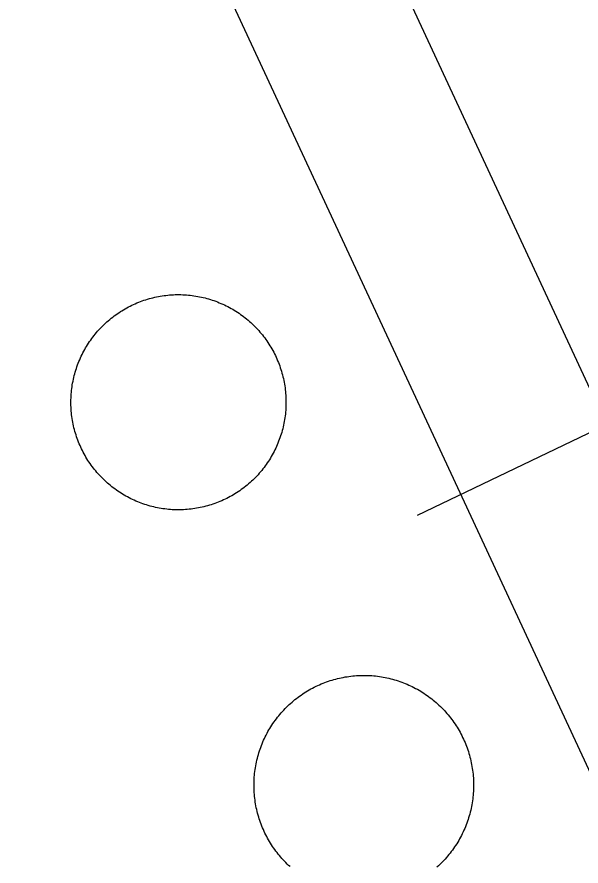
# Model space of a CAD drawing. Extents: x 3651524 to 3689615, y 505651 to 531377.
# Drawn here: x 3678938.4 to 3678990.8, y 515939.8 to 516018.6 of the extents above; entities that cross this region are included whole.
import ezdxf

# ---------------------------------------------------------------- set-up
doc = ezdxf.new("R2010")
doc.units = 0
for name, color, linetype in [('V-DOMW-TANK', 7, 'Continuous'), ('V-ROAD-CNTR', 7, 'Continuous'), ('V-SURV-IDEN', 7, 'Continuous'), ('V-UTIL-LINE', 7, 'Continuous')]:
    doc.layers.add(name, color=color, linetype=linetype)

msp = doc.modelspace()

# ---------------------------------------------------------------- linework, layer by layer
at = {"layer": 'V-DOMW-TANK'}
for points in [[(3678948.009, 515991.209), (3678948.155, 515991.299), (3678948.304, 515991.389), (3678948.458, 515991.477), (3678948.609, 515991.563), (3678948.763, 515991.645), (3678948.919, 515991.725), (3678949.074, 515991.801), (3678949.232, 515991.877), (3678949.392, 515991.946), (3678949.552, 515992.016), (3678949.713, 515992.081), (3678949.875, 515992.145), (3678950.039, 515992.204), (3678950.203, 515992.262), (3678950.369, 515992.317), (3678950.535, 515992.368), (3678950.702, 515992.417), (3678950.868, 515992.462), (3678951.04, 515992.505), (3678951.21, 515992.546), (3678951.38, 515992.583), (3678951.55, 515992.616), (3678951.722, 515992.647), (3678951.894, 515992.675), (3678952.066, 515992.7), (3678952.241, 515992.722), (3678952.415, 515992.741), (3678952.587, 515992.759), (3678952.761, 515992.769), (3678952.935, 515992.78), (3678953.109, 515992.786), (3678953.283, 515992.79), (3678953.459, 515992.79), (3678953.633, 515992.786), (3678953.807, 515992.782), (3678953.981, 515992.774), (3678954.155, 515992.761), (3678954.332, 515992.747), (3678954.502, 515992.731), (3678954.676, 515992.71), (3678954.848, 515992.686), (3678955.02, 515992.659), (3678955.192, 515992.63), (3678955.364, 515992.597), (3678955.534, 515992.561), (3678955.704, 515992.522), (3678955.874, 515992.481), (3678956.042, 515992.436), (3678956.21, 515992.389), (3678956.375, 515992.339), (3678956.543, 515992.286), (3678956.707, 515992.229), (3678956.871, 515992.169), (3678957.035, 515992.108), (3678957.197, 515992.04), (3678957.356, 515991.975), (3678957.516, 515991.905), (3678957.674, 515991.832), (3678957.832, 515991.756), (3678957.987, 515991.678), (3678958.141, 515991.594), (3678958.294, 515991.512), (3678958.446, 515991.426), (3678958.595, 515991.336), (3678958.745, 515991.246), (3678958.89, 515991.15), (3678959.036, 515991.053), (3678959.179, 515990.955), (3678959.32, 515990.853), (3678959.46, 515990.748), (3678959.597, 515990.64), (3678959.732, 515990.531), (3678959.867, 515990.42), (3678959.998, 515990.306), (3678960.129, 515990.189), (3678960.256, 515990.072), (3678960.381, 515989.951), (3678960.506, 515989.829), (3678960.627, 515989.704), (3678960.748, 515989.577), (3678960.865, 515989.45), (3678960.981, 515989.317), (3678961.092, 515989.183), (3678961.203, 515989.048), (3678961.309, 515988.913), (3678961.416, 515988.772), (3678961.518, 515988.63), (3678961.618, 515988.489), (3678961.717, 515988.346), (3678961.813, 515988.198), (3678961.905, 515988.051), (3678961.995, 515987.901), (3678962.081, 515987.752), (3678962.169, 515987.6), (3678962.251, 515987.445), (3678962.331, 515987.291), (3678962.407, 515987.133), (3678962.483, 515986.976), (3678962.552, 515986.818), (3678962.622, 515986.656)], [(3678946.068, 515976.025), (3678945.951, 515976.154), (3678945.834, 515976.287), (3678945.722, 515976.42), (3678945.611, 515976.555), (3678945.505, 515976.691), (3678945.398, 515976.83), (3678945.296, 515976.971), (3678945.195, 515977.113), (3678945.097, 515977.258), (3678945.003, 515977.403), (3678944.909, 515977.551), (3678944.819, 515977.7), (3678944.731, 515977.85), (3678944.647, 515978.003), (3678944.563, 515978.157), (3678944.485, 515978.313), (3678944.407, 515978.468), (3678944.333, 515978.626), (3678944.262, 515978.786), (3678944.192, 515978.945), (3678944.126, 515979.107), (3678944.063, 515979.269), (3678944.003, 515979.433), (3678943.946, 515979.597), (3678943.891, 515979.763), (3678943.84, 515979.929), (3678943.79, 515980.096), (3678943.745, 515980.264), (3678943.702, 515980.434), (3678943.664, 515980.604), (3678943.627, 515980.774), (3678943.592, 515980.944), (3678943.561, 515981.116), (3678943.532, 515981.288), (3678943.508, 515981.462), (3678943.487, 515981.637), (3678943.467, 515981.809), (3678943.453, 515981.981), (3678943.438, 515982.155), (3678943.43, 515982.329), (3678943.422, 515982.503), (3678943.42, 515982.677), (3678943.418, 515982.853), (3678943.42, 515983.027), (3678943.426, 515983.201), (3678943.434, 515983.375), (3678943.446, 515983.549), (3678943.461, 515983.723), (3678943.479, 515983.896), (3678943.5, 515984.07), (3678943.522, 515984.242), (3678943.549, 515984.414), (3678943.58, 515984.586), (3678943.612, 515984.758), (3678943.647, 515984.928), (3678943.686, 515985.098), (3678943.727, 515985.268), (3678943.774, 515985.436), (3678943.819, 515985.604), (3678943.87, 515985.769), (3678943.924, 515985.937), (3678943.979, 515986.101), (3678944.038, 515986.265), (3678944.1, 515986.429), (3678944.165, 515986.591), (3678944.233, 515986.75), (3678944.302, 515986.91), (3678944.376, 515987.07), (3678944.452, 515987.226), (3678944.53, 515987.381), (3678944.612, 515987.535), (3678944.696, 515987.69), (3678944.782, 515987.84), (3678944.872, 515987.989), (3678944.964, 515988.137), (3678945.058, 515988.286), (3678945.154, 515988.43), (3678945.255, 515988.573), (3678945.355, 515988.714), (3678945.46, 515988.854), (3678945.568, 515988.991), (3678945.677, 515989.126), (3678945.787, 515989.261), (3678945.902, 515989.392), (3678946.019, 515989.523), (3678946.137, 515989.65), (3678946.256, 515989.777), (3678946.379, 515989.9), (3678946.504, 515990.021), (3678946.631, 515990.142), (3678946.762, 515990.259), (3678946.893, 515990.371), (3678947.026, 515990.486), (3678947.161, 515990.597), (3678947.297, 515990.703), (3678947.436, 515990.81), (3678947.577, 515990.912), (3678947.719, 515991.012), (3678947.864, 515991.111), (3678948.009, 515991.209)], [(3678962.622, 515986.656), (3678962.687, 515986.494), (3678962.751, 515986.333), (3678962.81, 515986.169), (3678962.868, 515986.005), (3678962.923, 515985.841), (3678962.974, 515985.673), (3678963.023, 515985.505), (3678963.068, 515985.337), (3678963.111, 515985.167), (3678963.152, 515984.997), (3678963.189, 515984.827), (3678963.222, 515984.657), (3678963.253, 515984.485), (3678963.281, 515984.313), (3678963.304, 515984.141), (3678963.328, 515983.967), (3678963.347, 515983.795), (3678963.363, 515983.621), (3678963.376, 515983.447), (3678963.386, 515983.273), (3678963.392, 515983.099), (3678963.394, 515982.925), (3678963.394, 515982.751), (3678963.394, 515982.575), (3678963.388, 515982.4), (3678963.38, 515982.226), (3678963.367, 515982.054), (3678963.353, 515981.88), (3678963.337, 515981.706), (3678963.316, 515981.532), (3678963.292, 515981.36), (3678963.265, 515981.186), (3678963.236, 515981.016), (3678963.203, 515980.844), (3678963.167, 515980.674), (3678963.128, 515980.504), (3678963.087, 515980.334), (3678963.042, 515980.166), (3678962.995, 515979.998), (3678962.945, 515979.832), (3678962.892, 515979.668), (3678962.835, 515979.501), (3678962.775, 515979.337), (3678962.714, 515979.173), (3678962.651, 515979.009), (3678962.583, 515978.851), (3678962.511, 515978.692), (3678962.438, 515978.532), (3678962.362, 515978.376), (3678962.284, 515978.221), (3678962.204, 515978.067), (3678962.118, 515977.913), (3678962.032, 515977.762), (3678961.944, 515977.612), (3678961.852, 515977.465), (3678961.758, 515977.317), (3678961.659, 515977.172), (3678961.561, 515977.029), (3678961.459, 515976.887), (3678961.354, 515976.748), (3678961.25, 515976.611), (3678961.137, 515976.478), (3678961.026, 515976.34), (3678960.912, 515976.209), (3678960.797, 515976.078), (3678960.678, 515975.951), (3678960.557, 515975.824), (3678960.435, 515975.699), (3678960.31, 515975.583), (3678960.183, 515975.46), (3678960.054, 515975.341), (3678959.923, 515975.228), (3678959.789, 515975.116), (3678959.654, 515975.005), (3678959.517, 515974.899), (3678959.378, 515974.792), (3678959.237, 515974.69), (3678959.095, 515974.589), (3678958.95, 515974.491), (3678958.804, 515974.395), (3678958.657, 515974.303), (3678958.507, 515974.213), (3678958.358, 515974.125), (3678958.204, 515974.041), (3678958.051, 515973.957), (3678957.897, 515973.877), (3678957.739, 515973.801), (3678957.582, 515973.727), (3678957.424, 515973.656), (3678957.262, 515973.586), (3678957.105, 515973.52), (3678956.939, 515973.457), (3678956.777, 515973.397), (3678956.611, 515973.34), (3678956.445, 515973.287), (3678956.279, 515973.234), (3678956.111, 515973.184), (3678955.943, 515973.139), (3678955.773, 515973.096), (3678955.605, 515973.055)], [(3678955.605, 515973.055), (3678955.431, 515973.019), (3678955.263, 515972.986), (3678955.091, 515972.955), (3678954.919, 515972.928), (3678954.745, 515972.902), (3678954.573, 515972.879), (3678954.401, 515972.861), (3678954.227, 515972.845), (3678954.053, 515972.832), (3678953.879, 515972.822), (3678953.705, 515972.816), (3678953.531, 515972.812), (3678953.357, 515972.812), (3678953.183, 515972.814), (3678953.006, 515972.82), (3678952.832, 515972.828), (3678952.658, 515972.84), (3678952.486, 515972.855), (3678952.312, 515972.871), (3678952.138, 515972.892), (3678951.966, 515972.916), (3678951.796, 515972.943), (3678951.622, 515972.974), (3678951.452, 515973.004), (3678951.28, 515973.041), (3678951.11, 515973.08), (3678950.94, 515973.121), (3678950.772, 515973.164), (3678950.604, 515973.213), (3678950.438, 515973.264), (3678950.272, 515973.318), (3678950.107, 515973.373), (3678949.943, 515973.432), (3678949.779, 515973.496), (3678949.619, 515973.559), (3678949.457, 515973.627), (3678949.298, 515973.696), (3678949.142, 515973.77), (3678948.982, 515973.846), (3678948.827, 515973.924), (3678948.673, 515974.006), (3678948.519, 515974.092), (3678948.368, 515974.176), (3678948.218, 515974.266), (3678948.071, 515974.356), (3678947.923, 515974.452), (3678947.78, 515974.548), (3678947.637, 515974.649), (3678947.495, 515974.749), (3678947.354, 515974.854), (3678947.217, 515974.96), (3678947.082, 515975.071), (3678946.946, 515975.181), (3678946.813, 515975.296), (3678946.684, 515975.413), (3678946.557, 515975.529), (3678946.432, 515975.65), (3678946.31, 515975.773), (3678946.187, 515975.898), (3678946.068, 515976.025)], [(3678961.026, 515943.796), (3678960.969, 515943.964), (3678960.912, 515944.132), (3678960.859, 515944.302), (3678960.809, 515944.474), (3678960.762, 515944.646), (3678960.719, 515944.818), (3678960.678, 515944.99), (3678960.639, 515945.166), (3678960.605, 515945.34), (3678960.574, 515945.514), (3678960.543, 515945.69), (3678960.519, 515945.866), (3678960.496, 515946.042), (3678960.476, 515946.218), (3678960.459, 515946.397), (3678960.447, 515946.575), (3678960.437, 515946.751), (3678960.428, 515946.929), (3678960.424, 515947.107), (3678960.424, 515947.285), (3678960.426, 515947.464), (3678960.43, 515947.642), (3678960.441, 515947.82), (3678960.451, 515947.996), (3678960.465, 515948.174), (3678960.484, 515948.35), (3678960.504, 515948.529), (3678960.529, 515948.705), (3678960.555, 515948.881), (3678960.584, 515949.055), (3678960.619, 515949.231), (3678960.654, 515949.405), (3678960.693, 515949.579), (3678960.736, 515949.751), (3678960.781, 515949.923), (3678960.828, 515950.095), (3678960.879, 515950.265), (3678960.934, 515950.435), (3678960.992, 515950.603), (3678961.051, 515950.769), (3678961.115, 515950.937), (3678961.18, 515951.103), (3678961.25, 515951.267), (3678961.319, 515951.431), (3678961.395, 515951.592), (3678961.471, 515951.752), (3678961.551, 515951.912), (3678961.637, 515952.07), (3678961.719, 515952.225), (3678961.807, 515952.379), (3678961.899, 515952.532), (3678961.991, 515952.684), (3678962.087, 515952.833), (3678962.188, 515952.981), (3678962.288, 515953.128), (3678962.392, 515953.272), (3678962.499, 515953.415), (3678962.608, 515953.556), (3678962.718, 515953.696), (3678962.833, 515953.833), (3678962.95, 515953.968), (3678963.068, 515954.099), (3678963.185, 515954.228), (3678963.31, 515954.359), (3678963.435, 515954.486), (3678963.562, 515954.611), (3678963.695, 515954.732), (3678963.824, 515954.853), (3678963.957, 515954.97), (3678964.094, 515955.084), (3678964.232, 515955.197), (3678964.371, 515955.307), (3678964.512, 515955.416), (3678964.656, 515955.52), (3678964.801, 515955.625), (3678964.948, 515955.725), (3678965.098, 515955.822), (3678965.247, 515955.918), (3678965.399, 515956.01), (3678965.553, 515956.1), (3678965.708, 515956.186), (3678965.866, 515956.272), (3678966.024, 515956.354), (3678966.183, 515956.432), (3678966.343, 515956.508), (3678966.505, 515956.581), (3678966.669, 515956.651), (3678966.835, 515956.719), (3678967, 515956.784), (3678967.166, 515956.846), (3678967.334, 515956.905), (3678967.504, 515956.96), (3678967.674, 515957.013), (3678967.844, 515957.065), (3678968.018, 515957.11), (3678968.188, 515957.155), (3678968.362, 515957.196), (3678968.536, 515957.233), (3678968.711, 515957.267), (3678968.885, 515957.3)], [(3678968.885, 515957.3), (3678969.063, 515957.329), (3678969.237, 515957.355), (3678969.413, 515957.378), (3678969.591, 515957.396), (3678969.767, 515957.413), (3678969.945, 515957.427), (3678970.124, 515957.437), (3678970.302, 515957.444), (3678970.478, 515957.448), (3678970.656, 515957.452), (3678970.834, 515957.448), (3678971.013, 515957.441), (3678971.191, 515957.433), (3678971.369, 515957.423), (3678971.545, 515957.409), (3678971.723, 515957.392), (3678971.899, 515957.37), (3678972.075, 515957.345), (3678972.254, 515957.319), (3678972.428, 515957.288), (3678972.602, 515957.255), (3678972.776, 515957.22), (3678972.95, 515957.183), (3678973.122, 515957.138), (3678973.294, 515957.091), (3678973.466, 515957.046), (3678973.636, 515956.995), (3678973.806, 515956.94), (3678973.976, 515956.882), (3678974.142, 515956.823), (3678974.308, 515956.76), (3678974.474, 515956.694), (3678974.64, 515956.626), (3678974.801, 515956.555), (3678974.963, 515956.481), (3678975.125, 515956.403), (3678975.283, 515956.323), (3678975.44, 515956.241), (3678975.596, 515956.155), (3678975.752, 515956.067), (3678975.905, 515955.975), (3678976.057, 515955.883), (3678976.206, 515955.787), (3678976.354, 515955.688), (3678976.499, 515955.586), (3678976.645, 515955.484), (3678976.788, 515955.377), (3678976.927, 515955.269), (3678977.066, 515955.156), (3678977.204, 515955.043), (3678977.339, 515954.927), (3678977.472, 515954.808), (3678977.603, 515954.687), (3678977.732, 515954.564), (3678977.857, 515954.437), (3678977.982, 515954.312), (3678978.105, 515954.183), (3678978.224, 515954.052), (3678978.342, 515953.917), (3678978.457, 515953.784), (3678978.57, 515953.645), (3678978.68, 515953.505), (3678978.787, 515953.362), (3678978.893, 515953.219), (3678978.996, 515953.075), (3678979.096, 515952.928), (3678979.194, 515952.778), (3678979.291, 515952.629), (3678979.381, 515952.475), (3678979.471, 515952.319), (3678979.559, 515952.168), (3678979.643, 515952.01), (3678979.725, 515951.853), (3678979.803, 515951.693), (3678979.88, 515951.533), (3678979.952, 515951.369), (3678980.024, 515951.207), (3678980.091, 515951.041), (3678980.153, 515950.876), (3678980.216, 515950.71), (3678980.276, 515950.542), (3678980.335, 515950.372), (3678980.384, 515950.202), (3678980.435, 515950.032), (3678980.48, 515949.86), (3678980.525, 515949.688), (3678980.566, 515949.514), (3678980.605, 515949.338), (3678980.64, 515949.166), (3678980.671, 515948.991), (3678980.7, 515948.815), (3678980.726, 515948.639), (3678980.749, 515948.463), (3678980.769, 515948.285), (3678980.786, 515948.109), (3678980.798, 515947.931), (3678980.808, 515947.752), (3678980.816, 515947.576), (3678980.82, 515947.398), (3678980.82, 515947.22)], [(3678980.82, 515947.22), (3678980.818, 515947.042), (3678980.812, 515946.866), (3678980.804, 515946.683), (3678980.794, 515946.505), (3678980.781, 515946.331), (3678980.761, 515946.153), (3678980.741, 515945.977), (3678980.716, 515945.801), (3678980.689, 515945.625), (3678980.659, 515945.448), (3678980.626, 515945.274), (3678980.591, 515945.1), (3678980.552, 515944.924), (3678980.509, 515944.754), (3678980.464, 515944.582), (3678980.415, 515944.41), (3678980.362, 515944.238), (3678980.31, 515944.07), (3678980.253, 515943.902), (3678980.194, 515943.734), (3678980.13, 515943.568), (3678980.067, 515943.402), (3678979.997, 515943.239), (3678979.925, 515943.075), (3678979.85, 515942.913), (3678979.774, 515942.753), (3678979.694, 515942.593), (3678979.61, 515942.436), (3678979.524, 515942.28), (3678979.436, 515942.125), (3678979.346, 515941.975), (3678979.252, 515941.821), (3678979.155, 515941.672), (3678979.057, 515941.522), (3678978.957, 515941.379), (3678978.852, 515941.232), (3678978.746, 515941.09), (3678978.637, 515940.949), (3678978.527, 515940.812), (3678978.412, 515940.672), (3678978.295, 515940.537), (3678978.178, 515940.404), (3678978.058, 515940.275), (3678977.935, 515940.146), (3678977.81, 515940.019), (3678977.681, 515939.894), (3678977.552, 515939.771), (3678977.421, 515939.653)], [(3678963.773, 515939.696), (3678963.642, 515939.816), (3678963.513, 515939.939), (3678963.386, 515940.066), (3678963.263, 515940.193), (3678963.14, 515940.322), (3678963.021, 515940.451), (3678962.902, 515940.586), (3678962.788, 515940.724), (3678962.675, 515940.861), (3678962.565, 515941), (3678962.456, 515941.141), (3678962.349, 515941.285), (3678962.249, 515941.43), (3678962.149, 515941.578), (3678962.05, 515941.725), (3678961.956, 515941.877), (3678961.862, 515942.028), (3678961.774, 515942.184), (3678961.686, 515942.337), (3678961.602, 515942.493), (3678961.52, 515942.653), (3678961.44, 515942.813), (3678961.364, 515942.972), (3678961.291, 515943.134), (3678961.221, 515943.298), (3678961.153, 515943.466), (3678961.09, 515943.628), (3678961.026, 515943.796)]]:
    msp.add_lwpolyline(points, dxfattribs=at)
at = {"layer": 'V-ROAD-CNTR'}
for points in [[(3678910.631, 516158.06), (3679286.154, 515351.162)], [(3678939.133, 516061.268), (3679120.52, 515671.517)]]:
    msp.add_lwpolyline(points, dxfattribs=at)
msp.add_spline([(3679058.568, 516255.294), (3679032.558, 516263.904), (3678990.343, 516232.328), (3678926.035, 516174.966), (3678873.116, 516138.664), (3678789.976, 516103.686), (3678687.382, 516053.914), (3678592.195, 516007.287), (3678543.893, 515978.264), (3678495.045, 515941.076)], degree=3, dxfattribs=at)
at = {"layer": 'V-UTIL-LINE'}
msp.add_lwpolyline([(3678975.616, 515972.318), (3679033.72, 516000.165), (3679067.412, 516017.286)], dxfattribs=at)

# ---------------------------------------------------------------- texts
at = {"layer": 'V-SURV-IDEN'}
msp.add_text('917+56.3', height=100, rotation=293.31074, dxfattribs=at).set_placement((3678676.483, 516005.434))

doc.saveas('drawing.dxf')
